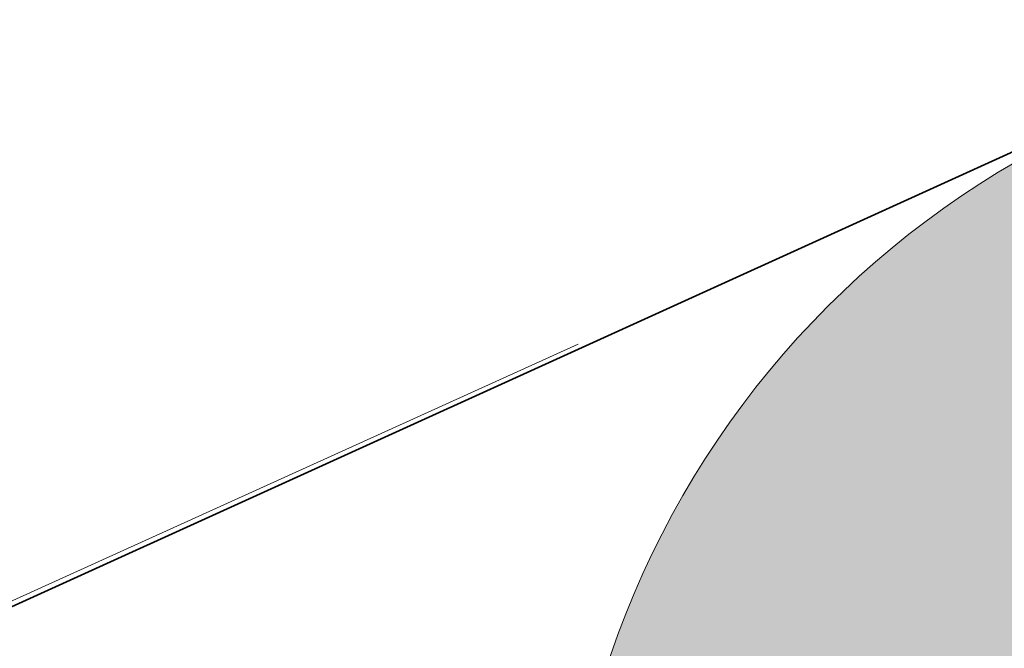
# Model space of a CAD drawing. Header units: metres. Extents: x 163628 to 167855, y 402678 to 405435.
# Tile 534 of 1056: x 165669.47 to 165671.65, y 404059.8 to 404061.2. Entities that reach past the tile are written whole.
import ezdxf

# ---------------------------------------------------------------- set-up
doc = ezdxf.new("R2010")
doc.units = ezdxf.units.M
doc.layers.get('0').update_dxf_attribs({"lineweight": 25})
for name, color, linetype, lineweight in [('X-CA190022.004-UO-BGT_Ondergrond$0$GE_314_WGDRijbaanLokaleweg_Vlak_GEM', 253, 'Continuous', 9), ('X-CA190022.004-UO-BGT_Ondergrond$0$GE_367_OWGBerm_groenvoorziening_grasenk_GEM', 253, 'Continuous', 9), ('X-CA190022.004-UO-BGT_Ondergrond$0$GE_401_OTDErf_Vlak_GEM', 253, 'Continuous', 9), ('X-CA190022.004-UO-BGT_Ondergrond$0$GE_601_PNDgrondvlakpand_Vlak_MV_GEM', 34, 'Continuous', 35), ('X-CA190022.004-UO-DTM inmeting$0$B-WE-AL-HOOFDGEBOUW-G', 246, 'Continuous', 0)]:
    doc.layers.add(name, color=color, linetype=linetype, lineweight=lineweight)
doc.layers.add('X-CA190022.004-UO-DTM inmeting$0$X-XX-AL-MEETPUNT-S', color=246, linetype='Continuous', lineweight=0, plot=False)
doc.layers.add('X-CA190022.004-UO-DWM_Beplanting$0$B-WE-GR-BOOM-S AFKOMSTIG UIT DTM_v0.4', color=252, linetype='Continuous')
doc.layers.add('X-CA190022.004-UO-KL_Wenstracé_v0.3$0$N-WE-KL-TRACE_WENSTRACE-G 1.5m', color=24, linetype='Continuous', lineweight=35, transparency=0.6)

# ---------------------------------------------------------------- blocks, each defined once
blk = doc.blocks.new('X-CA190022.004-UO-DTM inmeting$0$punt')
at = {"color": 0, "lineweight": -2}
blk.add_line((0, 0), (0, 0), dxfattribs=at)
blk = doc.blocks.new('X-CA190022.004-UO-DWM_Beplanting$0$SGR-BOOM_01-SO')
at = {"color": 0, "linetype": 'ByBlock', "lineweight": 18}
blk.add_circle((0, 0), 2, dxfattribs=at)
blk = doc.blocks.new('X-CA190022.004-UO-DWM_Beplanting$0$IMGEOBoom')
at = {"transparency": 33554457}
h = blk.add_hatch(color=256, dxfattribs=at)
h.dxf.hatch_style = 1
edge = h.paths.add_edge_path()
edge.add_arc((0, 0), 100, 0, 360)
edge = h.paths.add_edge_path(flags=17)
edge.add_arc((0, 0), 12.5, 0, 360)
at = {"xscale": 50, "yscale": 50, "zscale": 50}
blk.add_blockref('X-CA190022.004-UO-DWM_Beplanting$0$SGR-BOOM_01-SO', (0, 0), dxfattribs=at)

msp = doc.modelspace()

# ---------------------------------------------------------------- linework, layer by layer
at = {"layer": 'X-CA190022.004-UO-BGT_Ondergrond$0$GE_314_WGDRijbaanLokaleweg_Vlak_GEM', "extrusion": (0, 0, -1)}
msp.add_arc((-165627.9204, 404108.7246), 72.11, 211.384689, 240.300856, dxfattribs=at)
at = {"layer": 'X-CA190022.004-UO-BGT_Ondergrond$0$GE_367_OWGBerm_groenvoorziening_grasenk_GEM'}
msp.add_arc((165627.9204, 404108.7246), 72.11, 299.699144, 328.615311, dxfattribs=at)
at = {"layer": 'X-CA190022.004-UO-BGT_Ondergrond$0$GE_401_OTDErf_Vlak_GEM', "flags": 128}
msp.add_lwpolyline([(165654.73, 404074.15), (165660.27, 404076.67), (165661.73, 404073.54), (165664.42, 404074.811), (165668.98, 404076.861), (165671.4, 404071.501), (165669.48, 404070.631), (165671.76, 404065.481), (165673.13, 404066.081), (165674.07, 404065.751), (165674.97, 404063.731), (165674.58, 404062.831), (165673.25, 404062.221), (165673.47, 404061.721), (165669.413, 404059.878), (165668.188, 404059.322), (165659.93, 404055.571), (165657.86, 404060.121), (165655.74, 404064.81), (165655.13, 404066.16), (165656.224, 404066.655), (165654.58, 404070.27)], dxfattribs=at)
at = {"layer": 'X-CA190022.004-UO-BGT_Ondergrond$0$GE_601_PNDgrondvlakpand_Vlak_MV_GEM', "flags": 128}
msp.add_lwpolyline([(165664.42, 404074.811), (165668.98, 404076.861), (165671.4, 404071.501), (165669.48, 404070.631), (165671.76, 404065.481), (165673.13, 404066.081), (165674.07, 404065.751), (165674.97, 404063.731), (165674.58, 404062.831), (165673.25, 404062.221), (165673.47, 404061.721), (165669.413, 404059.878), (165666.36, 404066.69), (165665.79, 404066.43), (165665.39, 404067.33), (165664.56, 404066.96), (165664.04, 404068.11), (165664.14, 404068.15), (165661.73, 404073.54), (165664.42, 404074.811)], dxfattribs=at)
at = {"layer": 'X-CA190022.004-UO-DTM inmeting$0$B-WE-AL-HOOFDGEBOUW-G'}
msp.add_lwpolyline([(165670.708, 404060.477), (165668.435, 404059.447), (165665.565, 404058.148), (165662.36, 404056.718)], dxfattribs=at)
at = {"layer": 'X-CA190022.004-UO-KL_Wenstracé_v0.3$0$N-WE-KL-TRACE_WENSTRACE-G 1.5m', "lineweight": 18, "ltscale": 0.2, "const_width": 1.5}
msp.add_lwpolyline([(165576.1178, 404009.7862, 0.039739), (165596.166, 404018.2749), (165667.3415, 404052.8753, 0.124118), (165678.2474, 404062.0512), (165690.192, 404078.629, -0.152208), (165708.4365, 404092.3363, -0.152208)], format="xyb", dxfattribs=at)

# ---------------------------------------------------------------- block references
at = {"layer": 'X-CA190022.004-UO-DTM inmeting$0$X-XX-AL-MEETPUNT-S', "linetype": 'ByBlock', "lineweight": -2}
msp.add_blockref('X-CA190022.004-UO-DTM inmeting$0$punt', (165670.708, 404060.477), dxfattribs=at)
at = {"layer": 'X-CA190022.004-UO-DWM_Beplanting$0$B-WE-GR-BOOM-S AFKOMSTIG UIT DTM_v0.4', "linetype": 'ByBlock', "lineweight": -2, "xscale": 0.02, "yscale": 0.02, "zscale": 0.02}
msp.add_blockref('X-CA190022.004-UO-DWM_Beplanting$0$IMGEOBoom', (165672.675, 404059.147, 9.25), dxfattribs=at)

doc.saveas('drawing.dxf')
